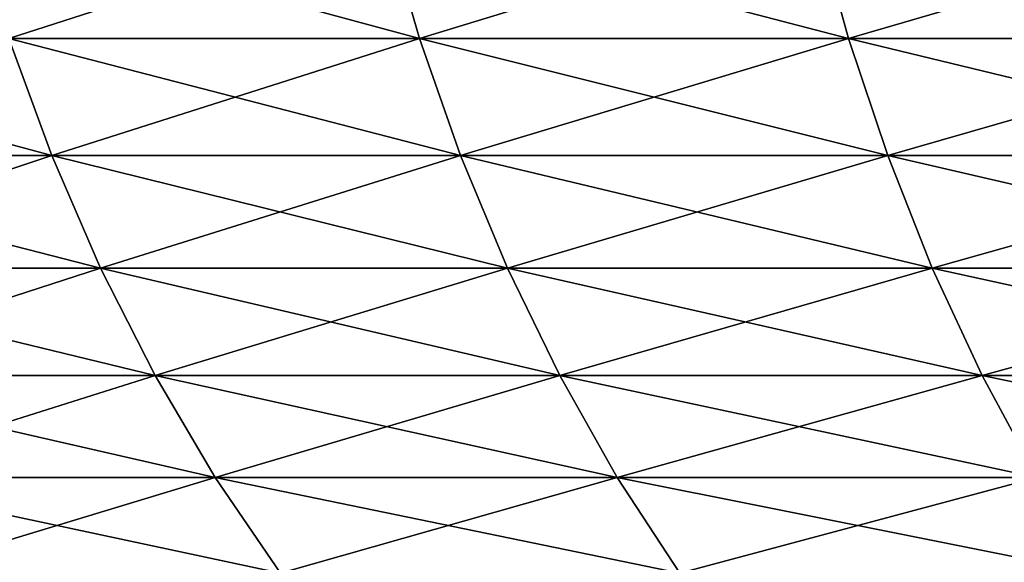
# Model space of a CAD drawing. Header units: millimetres. Extents: x -161 to 161, y -94 to 1149.
# Tile 307 of 656: x -7.924 to -7.118, y -93.153 to -92.708. Entities that reach past the tile are written whole.
import ezdxf

# ---------------------------------------------------------------- set-up
doc = ezdxf.new("R2010")
doc.units = ezdxf.units.MM
doc.header["$LTSCALE"] = 81.481481
doc.layers.add('24', color=7, linetype='CONTINUOUS')
doc.layers.add('25', color=7, linetype='CONTINUOUS')

msp = doc.modelspace()

# ---------------------------------------------------------------- linework, layer by layer
at = {"layer": '24', "color": 7, "linetype": 'CONTINUOUS', "true_color": 0x323232}
for points in [[(-7.62542, -92.6246, 7.79602), (-7.9628, -92.6246, 7.45109), (-7.59672, -92.72361, 7.76668), (-7.62542, -92.6246, 7.79602)], [(-7.59672, -92.72361, 7.76668), (-7.9628, -92.6246, 7.45109), (-7.93283, -92.72361, 7.42305), (-7.59672, -92.72361, 7.76668)], [(-7.27312, -92.6246, 8.12569), (-7.62542, -92.6246, 7.79602), (-7.24574, -92.72361, 8.0951), (-7.27312, -92.6246, 8.12569)], [(-7.24574, -92.72361, 8.0951), (-7.62542, -92.6246, 7.79602), (-7.59672, -92.72361, 7.76668), (-7.24574, -92.72361, 8.0951)], [(-6.90657, -92.6246, 8.43945), (-7.27312, -92.6246, 8.12569), (-6.88057, -92.72361, 8.40768), (-6.90657, -92.6246, 8.43945)], [(-6.88057, -92.72361, 8.40768), (-7.27312, -92.6246, 8.12569), (-7.24574, -92.72361, 8.0951), (-6.88057, -92.72361, 8.40768)], [(-7.93283, -92.72361, 7.42305), (-8.25341, -92.72361, 7.06488), (-7.89777, -92.81944, 7.39024), (-7.93283, -92.72361, 7.42305)], [(-7.89777, -92.81944, 7.39024), (-8.25341, -92.72361, 7.06488), (-8.21694, -92.81944, 7.03366), (-7.89777, -92.81944, 7.39024)], [(-7.59672, -92.72361, 7.76668), (-7.93283, -92.72361, 7.42305), (-7.56315, -92.81944, 7.73235), (-7.59672, -92.72361, 7.76668)], [(-7.56315, -92.81944, 7.73235), (-7.93283, -92.72361, 7.42305), (-7.89777, -92.81944, 7.39024), (-7.56315, -92.81944, 7.73235)], [(-7.24574, -92.72361, 8.0951), (-7.59672, -92.72361, 7.76668), (-7.21372, -92.81944, 8.05933), (-7.24574, -92.72361, 8.0951)], [(-7.21372, -92.81944, 8.05933), (-7.59672, -92.72361, 7.76668), (-7.56315, -92.81944, 7.73235), (-7.21372, -92.81944, 8.05933)], [(-6.88057, -92.72361, 8.40768), (-7.24574, -92.72361, 8.0951), (-6.85016, -92.81944, 8.37052), (-6.88057, -92.72361, 8.40768)], [(-6.85016, -92.81944, 8.37052), (-7.24574, -92.72361, 8.0951), (-7.21372, -92.81944, 8.05933), (-6.85016, -92.81944, 8.37052)], [(-7.89777, -92.81944, 7.39024), (-8.21694, -92.81944, 7.03366), (-7.8578, -92.91159, 7.35284), (-7.89777, -92.81944, 7.39024)], [(-7.8578, -92.91159, 7.35284), (-8.21694, -92.81944, 7.03366), (-8.17535, -92.91159, 6.99807), (-7.8578, -92.91159, 7.35284)], [(-7.56315, -92.81944, 7.73235), (-7.89777, -92.81944, 7.39024), (-7.52487, -92.91159, 7.69322), (-7.56315, -92.81944, 7.73235)], [(-7.52487, -92.91159, 7.69322), (-7.89777, -92.81944, 7.39024), (-7.8578, -92.91159, 7.35284), (-7.52487, -92.91159, 7.69322)], [(-7.21372, -92.81944, 8.05933), (-7.56315, -92.81944, 7.73235), (-7.17721, -92.91159, 8.01854), (-7.21372, -92.81944, 8.05933)], [(-7.17721, -92.91159, 8.01854), (-7.56315, -92.81944, 7.73235), (-7.52487, -92.91159, 7.69322), (-7.17721, -92.91159, 8.01854)], [(-6.85016, -92.81944, 8.37052), (-7.21372, -92.81944, 8.05933), (-6.8155, -92.91159, 8.32816), (-6.85016, -92.81944, 8.37052)], [(-6.8155, -92.91159, 8.32816), (-7.21372, -92.81944, 8.05933), (-7.17721, -92.91159, 8.01854), (-6.8155, -92.91159, 8.32816)], [(-7.8578, -92.91159, 7.35284), (-8.17535, -92.91159, 6.99807), (-7.81313, -92.9996, 7.31104), (-7.8578, -92.91159, 7.35284)], [(-7.81313, -92.9996, 7.31104), (-8.17535, -92.91159, 6.99807), (-8.12888, -92.9996, 6.95828), (-7.81313, -92.9996, 7.31104)], [(-7.52487, -92.91159, 7.69322), (-7.8578, -92.91159, 7.35284), (-7.48209, -92.9996, 7.64949), (-7.52487, -92.91159, 7.69322)], [(-7.48209, -92.9996, 7.64949), (-7.8578, -92.91159, 7.35284), (-7.81313, -92.9996, 7.31104), (-7.48209, -92.9996, 7.64949)], [(-7.17721, -92.91159, 8.01854), (-7.52487, -92.91159, 7.69322), (-7.13641, -92.9996, 7.97296), (-7.17721, -92.91159, 8.01854)], [(-7.13641, -92.9996, 7.97296), (-7.52487, -92.91159, 7.69322), (-7.48209, -92.9996, 7.64949), (-7.13641, -92.9996, 7.97296)], [(-6.8155, -92.91159, 8.32816), (-7.17721, -92.91159, 8.01854), (-6.77675, -92.9996, 8.28082), (-6.8155, -92.91159, 8.32816)], [(-6.77675, -92.9996, 8.28082), (-7.17721, -92.91159, 8.01854), (-7.13641, -92.9996, 7.97296), (-6.77675, -92.9996, 8.28082)], [(-7.81313, -92.9996, 7.31104), (-8.12888, -92.9996, 6.95828), (-7.76399, -93.08302, 7.26505), (-7.81313, -92.9996, 7.31104)], [(-7.76399, -93.08302, 7.26505), (-8.12888, -92.9996, 6.95828), (-8.07775, -93.08302, 6.91452), (-7.76399, -93.08302, 7.26505)], [(-7.48209, -92.9996, 7.64949), (-7.81313, -92.9996, 7.31104), (-7.43503, -93.08302, 7.60137), (-7.48209, -92.9996, 7.64949)], [(-7.43503, -93.08302, 7.60137), (-7.81313, -92.9996, 7.31104), (-7.76399, -93.08302, 7.26505), (-7.43503, -93.08302, 7.60137)], [(-7.13641, -92.9996, 7.97296), (-7.48209, -92.9996, 7.64949), (-7.09152, -93.08302, 7.92281), (-7.13641, -92.9996, 7.97296)], [(-7.09152, -93.08302, 7.92281), (-7.48209, -92.9996, 7.64949), (-7.43503, -93.08302, 7.60137), (-7.09152, -93.08302, 7.92281)], [(-6.77675, -92.9996, 8.28082), (-7.13641, -92.9996, 7.97296), (-6.73413, -93.08302, 8.22873), (-6.77675, -92.9996, 8.28082)], [(-6.73413, -93.08302, 8.22873), (-7.13641, -92.9996, 7.97296), (-7.09152, -93.08302, 7.92281), (-6.73413, -93.08302, 8.22873)], [(-7.76399, -93.08302, 7.26505), (-8.07775, -93.08302, 6.91452), (-7.71062, -93.16142, 7.21511), (-7.76399, -93.08302, 7.26505)], [(-7.71062, -93.16142, 7.21511), (-8.07775, -93.08302, 6.91452), (-8.02222, -93.16142, 6.86699), (-7.71062, -93.16142, 7.21511)], [(-7.43503, -93.08302, 7.60137), (-7.76399, -93.08302, 7.26505), (-7.38392, -93.16142, 7.54912), (-7.43503, -93.08302, 7.60137)], [(-7.38392, -93.16142, 7.54912), (-7.76399, -93.08302, 7.26505), (-7.71062, -93.16142, 7.21511), (-7.38392, -93.16142, 7.54912)], [(-7.09152, -93.08302, 7.92281), (-7.43503, -93.08302, 7.60137), (-7.04277, -93.16142, 7.86835), (-7.09152, -93.08302, 7.92281)], [(-7.04277, -93.16142, 7.86835), (-7.43503, -93.08302, 7.60137), (-7.38392, -93.16142, 7.54912), (-7.04277, -93.16142, 7.86835)]]:
    msp.add_3dface(points, dxfattribs=at)
at = {"layer": '25', "color": 7, "linetype": 'CONTINUOUS', "true_color": 0x323232}
for points in [[(-7.9628, -92.6246, -7.45109), (-7.62542, -92.6246, -7.79602), (-7.93283, -92.72361, -7.42305), (-7.9628, -92.6246, -7.45109)], [(-7.93283, -92.72361, -7.42305), (-7.62542, -92.6246, -7.79602), (-7.59672, -92.72361, -7.76668), (-7.93283, -92.72361, -7.42305)], [(-7.62542, -92.6246, -7.79602), (-7.27312, -92.6246, -8.12569), (-7.59672, -92.72361, -7.76668), (-7.62542, -92.6246, -7.79602)], [(-7.59672, -92.72361, -7.76668), (-7.27312, -92.6246, -8.12569), (-7.24574, -92.72361, -8.0951), (-7.59672, -92.72361, -7.76668)], [(-7.27312, -92.6246, -8.12569), (-6.90657, -92.6246, -8.43945), (-7.24574, -92.72361, -8.0951), (-7.27312, -92.6246, -8.12569)], [(-7.24574, -92.72361, -8.0951), (-6.90657, -92.6246, -8.43945), (-6.88057, -92.72361, -8.40768), (-7.24574, -92.72361, -8.0951)], [(-8.21694, -92.81944, -7.03366), (-7.93283, -92.72361, -7.42305), (-7.89777, -92.81944, -7.39024), (-8.21694, -92.81944, -7.03366)], [(-7.93283, -92.72361, -7.42305), (-7.59672, -92.72361, -7.76668), (-7.89777, -92.81944, -7.39024), (-7.93283, -92.72361, -7.42305)], [(-7.89777, -92.81944, -7.39024), (-7.59672, -92.72361, -7.76668), (-7.56315, -92.81944, -7.73235), (-7.89777, -92.81944, -7.39024)], [(-7.59672, -92.72361, -7.76668), (-7.24574, -92.72361, -8.0951), (-7.56315, -92.81944, -7.73235), (-7.59672, -92.72361, -7.76668)], [(-7.56315, -92.81944, -7.73235), (-7.24574, -92.72361, -8.0951), (-7.21372, -92.81944, -8.05933), (-7.56315, -92.81944, -7.73235)], [(-7.24574, -92.72361, -8.0951), (-6.88057, -92.72361, -8.40768), (-7.21372, -92.81944, -8.05933), (-7.24574, -92.72361, -8.0951)], [(-7.21372, -92.81944, -8.05933), (-6.88057, -92.72361, -8.40768), (-6.85016, -92.81944, -8.37052), (-7.21372, -92.81944, -8.05933)], [(-8.21694, -92.81944, -7.03366), (-7.89777, -92.81944, -7.39024), (-8.17535, -92.91159, -6.99807), (-8.21694, -92.81944, -7.03366)], [(-8.17535, -92.91159, -6.99807), (-7.89777, -92.81944, -7.39024), (-7.8578, -92.91159, -7.35284), (-8.17535, -92.91159, -6.99807)], [(-7.89777, -92.81944, -7.39024), (-7.56315, -92.81944, -7.73235), (-7.8578, -92.91159, -7.35284), (-7.89777, -92.81944, -7.39024)], [(-7.8578, -92.91159, -7.35284), (-7.56315, -92.81944, -7.73235), (-7.52487, -92.91159, -7.69322), (-7.8578, -92.91159, -7.35284)], [(-7.56315, -92.81944, -7.73235), (-7.21372, -92.81944, -8.05933), (-7.52487, -92.91159, -7.69322), (-7.56315, -92.81944, -7.73235)], [(-7.52487, -92.91159, -7.69322), (-7.21372, -92.81944, -8.05933), (-7.17721, -92.91159, -8.01854), (-7.52487, -92.91159, -7.69322)], [(-7.21372, -92.81944, -8.05933), (-6.85016, -92.81944, -8.37052), (-7.17721, -92.91159, -8.01854), (-7.21372, -92.81944, -8.05933)], [(-7.17721, -92.91159, -8.01854), (-6.85016, -92.81944, -8.37052), (-6.8155, -92.91159, -8.32816), (-7.17721, -92.91159, -8.01854)], [(-8.17535, -92.91159, -6.99807), (-7.8578, -92.91159, -7.35284), (-8.12888, -92.9996, -6.95828), (-8.17535, -92.91159, -6.99807)], [(-8.12888, -92.9996, -6.95828), (-7.8578, -92.91159, -7.35284), (-7.81313, -92.9996, -7.31104), (-8.12888, -92.9996, -6.95828)], [(-7.8578, -92.91159, -7.35284), (-7.52487, -92.91159, -7.69322), (-7.81313, -92.9996, -7.31104), (-7.8578, -92.91159, -7.35284)], [(-7.81313, -92.9996, -7.31104), (-7.52487, -92.91159, -7.69322), (-7.48209, -92.9996, -7.64949), (-7.81313, -92.9996, -7.31104)], [(-7.52487, -92.91159, -7.69322), (-7.17721, -92.91159, -8.01854), (-7.48209, -92.9996, -7.64949), (-7.52487, -92.91159, -7.69322)], [(-7.48209, -92.9996, -7.64949), (-7.17721, -92.91159, -8.01854), (-7.13641, -92.9996, -7.97296), (-7.48209, -92.9996, -7.64949)], [(-7.17721, -92.91159, -8.01854), (-6.8155, -92.91159, -8.32816), (-7.13641, -92.9996, -7.97296), (-7.17721, -92.91159, -8.01854)], [(-7.13641, -92.9996, -7.97296), (-6.8155, -92.91159, -8.32816), (-6.77675, -92.9996, -8.28082), (-7.13641, -92.9996, -7.97296)], [(-8.12888, -92.9996, -6.95828), (-7.81313, -92.9996, -7.31104), (-8.07775, -93.08302, -6.91452), (-8.12888, -92.9996, -6.95828)], [(-8.07775, -93.08302, -6.91452), (-7.81313, -92.9996, -7.31104), (-7.76399, -93.08302, -7.26505), (-8.07775, -93.08302, -6.91452)], [(-7.81313, -92.9996, -7.31104), (-7.48209, -92.9996, -7.64949), (-7.76399, -93.08302, -7.26505), (-7.81313, -92.9996, -7.31104)], [(-7.76399, -93.08302, -7.26505), (-7.48209, -92.9996, -7.64949), (-7.43503, -93.08302, -7.60137), (-7.76399, -93.08302, -7.26505)], [(-7.48209, -92.9996, -7.64949), (-7.13641, -92.9996, -7.97296), (-7.43503, -93.08302, -7.60137), (-7.48209, -92.9996, -7.64949)], [(-7.43503, -93.08302, -7.60137), (-7.13641, -92.9996, -7.97296), (-7.09152, -93.08302, -7.92281), (-7.43503, -93.08302, -7.60137)], [(-7.13641, -92.9996, -7.97296), (-6.77675, -92.9996, -8.28082), (-7.09152, -93.08302, -7.92281), (-7.13641, -92.9996, -7.97296)], [(-8.07775, -93.08302, -6.91452), (-7.76399, -93.08302, -7.26505), (-8.02222, -93.16142, -6.86699), (-8.07775, -93.08302, -6.91452)], [(-8.02222, -93.16142, -6.86699), (-7.76399, -93.08302, -7.26505), (-7.71062, -93.16142, -7.21511), (-8.02222, -93.16142, -6.86699)], [(-7.76399, -93.08302, -7.26505), (-7.43503, -93.08302, -7.60137), (-7.71062, -93.16142, -7.21511), (-7.76399, -93.08302, -7.26505)], [(-7.71062, -93.16142, -7.21511), (-7.43503, -93.08302, -7.60137), (-7.38392, -93.16142, -7.54912), (-7.71062, -93.16142, -7.21511)], [(-7.43503, -93.08302, -7.60137), (-7.09152, -93.08302, -7.92281), (-7.38392, -93.16142, -7.54912), (-7.43503, -93.08302, -7.60137)], [(-7.38392, -93.16142, -7.54912), (-7.09152, -93.08302, -7.92281), (-7.04277, -93.16142, -7.86835), (-7.38392, -93.16142, -7.54912)]]:
    msp.add_3dface(points, dxfattribs=at)

doc.saveas('drawing.dxf')
